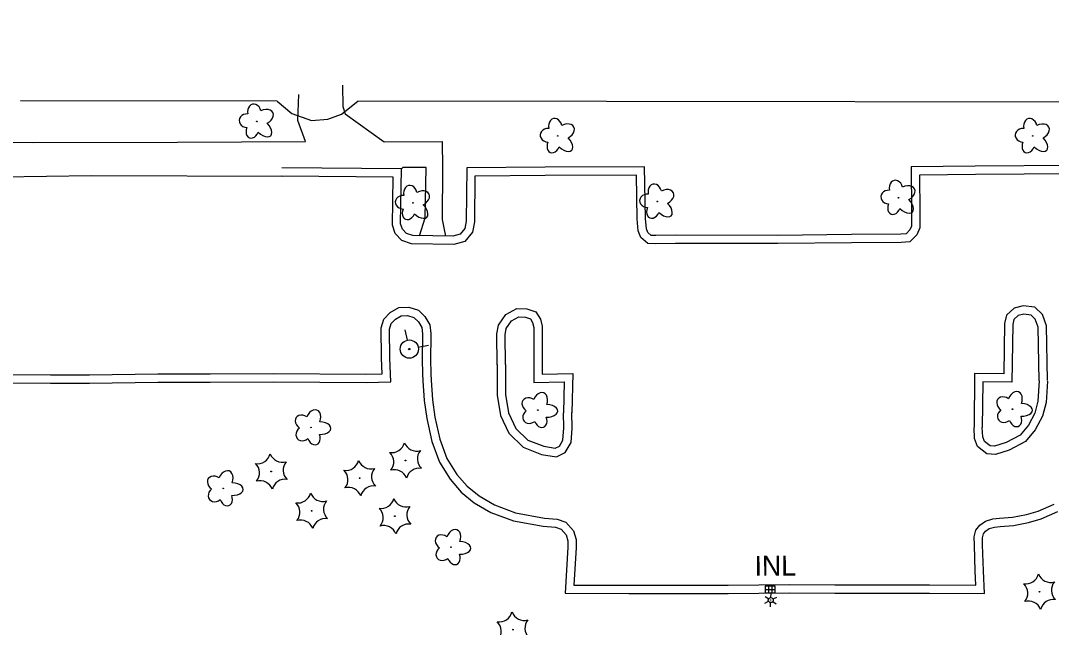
# Model space of a CAD drawing. Extents: x 588843 to 2552415, y 180129 to 269402.
# Drawn here: x 605212.4 to 605523.1, y 184191.1 to 184373.9 of the extents above; entities that cross this region are included whole.
import ezdxf

# ---------------------------------------------------------------- set-up
doc = ezdxf.new("R2010")
doc.units = 0
for name, color, linetype in [('E_BLD', 7, 'Continuous'), ('E_DRN', 7, 'Continuous'), ('E_DRN_Text', 7, 'Continuous'), ('E_DWY', 7, 'Continuous'), ('E_LAND_Vegetation', 7, 'Continuous'), ('E_LTG', 7, 'Continuous'), ('E_PATH_Sidewalk', 7, 'Continuous'), ('E_UTL_WHydrant', 7, 'Continuous')]:
    doc.layers.add(name, color=color, linetype=linetype)

# ---------------------------------------------------------------- blocks, each defined once
blk = doc.blocks.new('INLO_2')
at = {"layer": 'E_DRN'}
for p, q in [((6.6, -13.1), (6.6, 0)), ((13.1, -13.1), (13.1, 0)), ((19.7, -6.6), (0, -6.6))]:
    blk.add_line(p, q, dxfattribs=at)
blk.add_lwpolyline([(0, -13.1), (19.7, -13.1), (19.7, 0), (0, 0)], close=True, dxfattribs=at)
blk = doc.blocks.new('INLT_72')
at = {"layer": 'E_DRN_Text'}
blk.add_text('INL', height=39.37, dxfattribs=at).set_placement((-36.2, -19.7))
blk = doc.blocks.new('CTRE_3')
at = {"layer": 'E_LAND_Vegetation'}
blk.add_circle((0, 0), 0.733, dxfattribs=at)
for centre, start, end in [((-39.3, 29.4), 280.2067, 5.9716), ((5.9, 49), 220.2113, 305.9762), ((45.4, 19.3), 160.2113, 245.9762), ((-45.4, -19.3), 340.2113, 65.9762), ((39.5, -29.6), 100.2511, 185.9272), ((-5.9, -49), 40.2113, 125.9762)]:
    blk.add_arc(centre, 25.8, start, end, dxfattribs=at)
blk = doc.blocks.new('DTRE_3')
at = {"layer": 'E_LAND_Vegetation'}
blk.add_circle((-0.6, 0), 0.601, dxfattribs=at)
for centre, major_axis, ratio in [((-6.1, 17.5), (4.5, -16.3), 0.782863), ((13.3, 9), (-17.3, -9.6), 0.691916), ((-19.3, 0.5), (16.2, -0.4), 0.832022), ((-8.2, -17.2), (5.9, 15.9), 0.716896), ((11.6, -12.2), (-16.4, 15), 0.560249)]:
    blk.add_ellipse(centre, major_axis=major_axis, ratio=ratio, start_param=1.570796, end_param=4.712389, dxfattribs=at)
blk = doc.blocks.new('HYD_2')
at = {"layer": 'E_UTL_WHydrant'}
for p, q in [((-12.6, 12.6), (-27.3, 27.3)), ((12.6, 12.6), (27.3, 27.3))]:
    blk.add_line(p, q, dxfattribs=at)
for radius in [18, 1.38]:
    blk.add_circle((0, 0), radius, dxfattribs=at)
blk = doc.blocks.new('LPOL_3')
at = {"layer": 'E_LTG'}
for p, q in [((-13.1, 0), (-4.9, 0)), ((-2.5, 4.3), (-6.6, 11.4)), ((2.5, 4.3), (6.6, 11.4)), ((4.9, 0), (13.1, 0)), ((-6.6, -11.4), (-2.5, -4.3)), ((6.6, -11.4), (2.5, -4.3))]:
    blk.add_line(p, q, dxfattribs=at)
for radius in [4.92, 4.92, 4.92, 0.41]:
    blk.add_circle((0, 0), radius, dxfattribs=at)

msp = doc.modelspace()

# ---------------------------------------------------------------- linework, layer by layer
at = {"layer": 'E_BLD'}
for points in [[(605660.75, 184373.87), (605660.71, 184345.53), (605613.8, 184345.6), (605613.81, 184349.19), (605314.05, 184349.6)], [(605289.77, 184349.63), (605212.41, 184349.74)], [(605289.77, 184349.63), (605294.15, 184345.85), (605300.14, 184343.76), (605305.05, 184344.16), (605309.13, 184345.67), (605314.05, 184349.6)]]:
    msp.add_lwpolyline(points, dxfattribs=at)
at = {"layer": 'E_DWY'}
for points in [[(605409.78, 184309.19), (605403.9, 184309.12), (605402.44, 184309.18), (605401.49, 184310), (605401.04, 184311.09), (605400.77, 184314.24), (605400.49, 184329.82), (605370.51, 184329.7), (605346.9, 184329.53), (605346.68, 184313.48), (605346.3, 184311.24), (605344.86, 184309.53), (605342.69, 184308.93), (605330.65, 184309.1), (605328.71, 184309.76), (605327.49, 184311.08), (605326.96, 184312.67), (605327.21, 184329.21), (605291.18, 184329.51)], [(605529.58, 184330.25), (605500.19, 184330.01), (605480.89, 184329.77), (605480.96, 184316.25), (605480.99, 184311.94), (605480.46, 184310.79), (605479.33, 184309.65), (605477.76, 184309.52), (605462.87, 184309.41), (605440.63, 184309.18), (605409.78, 184309.19)], [(605193.02, 184326.58), (605233.78, 184327.24), (605291.35, 184327.01)], [(605409.81, 184306.69), (605403.87, 184306.62), (605401.46, 184306.72), (605399.4, 184308.5), (605398.58, 184310.5), (605398.27, 184314.11), (605398.03, 184327.31), (605370.53, 184327.2), (605349.37, 184327.05), (605349.18, 184313.25), (605348.65, 184310.15), (605346.28, 184307.33), (605343.01, 184306.42), (605330.21, 184306.6), (605327.31, 184307.6), (605325.29, 184309.78), (605324.46, 184312.28), (605324.67, 184326.73), (605291.16, 184327.01)], [(605529.58, 184327.75), (605500.22, 184327.51), (605483.4, 184327.3), (605483.46, 184316.27), (605483.49, 184311.4), (605482.54, 184309.34), (605480.46, 184307.24), (605477.88, 184307.02), (605462.89, 184306.91), (605440.64, 184306.68), (605409.78, 184306.69)], [(605205.73, 184267.21), (605221.38, 184267.19), (605233.16, 184267.18), (605253.79, 184267.47), (605269.57, 184267.45), (605288.63, 184267.55), (605316.51, 184267.36), (605321.39, 184267.49), (605321.22, 184272.15), (605321.06, 184281.32), (605321.92, 184283.96), (605323.85, 184285.96), (605326.39, 184287.4), (605329.4, 184287.51), (605332.31, 184286.59), (605334.27, 184284.69), (605335.81, 184282.21), (605336.04, 184279.61), (605336.08, 184276.61), (605335.99, 184274.06), (605336, 184271.81), (605336.03, 184267.56), (605336.14, 184265.46)], [(605356.09, 184270.21), (605355.92, 184279.47), (605356.43, 184282.11), (605358.69, 184285.37), (605361.96, 184287.12), (605365.02, 184287.01), (605367.73, 184286.12), (605369.08, 184283.9), (605369.64, 184281.77), (605369.59, 184267.4), (605378.85, 184267.55), (605378.58, 184255.69)], [(605521.93, 184265.42), (605521.68, 184281.96), (605520.4, 184285.32), (605518.15, 184287.49), (605514.61, 184287.97), (605511.85, 184287.24), (605509.54, 184285.11), (605508.96, 184282.59), (605508.76, 184267.44), (605499.99, 184267.56), (605499.8, 184251.36)], [(605519.44, 184265.39), (605519.18, 184281.48), (605518.26, 184283.91), (605517, 184285.12), (605514.77, 184285.42), (605513.09, 184284.98), (605511.81, 184283.8), (605511.46, 184282.29), (605511.23, 184264.9), (605502.46, 184265.02), (605502.3, 184251.33)], [(605205.71, 184264.71), (605221.38, 184264.69), (605233.18, 184264.68), (605253.81, 184264.97), (605269.57, 184264.95), (605288.63, 184265.05), (605316.53, 184264.86), (605323.98, 184265.06), (605323.72, 184272.22), (605323.56, 184280.94), (605324.12, 184282.64), (605325.39, 184283.96), (605327.09, 184284.92), (605329.06, 184284.99), (605330.99, 184284.38), (605332.31, 184283.1), (605333.37, 184281.4), (605333.55, 184279.48), (605333.58, 184276.64), (605333.49, 184274.1), (605333.5, 184271.8), (605333.53, 184267.49), (605333.64, 184265.33)], [(605358.59, 184270.26), (605358.43, 184279.25), (605358.79, 184281.12), (605360.4, 184283.45), (605362.55, 184284.6), (605364.57, 184284.52), (605366.07, 184284.03), (605366.76, 184282.92), (605367.14, 184281.45), (605367.08, 184264.86), (605376.29, 184265.01), (605376.08, 184255.74)], [(605356.09, 184270.25), (605356.1, 184261), (605357.06, 184254.91), (605359.62, 184249.53), (605363.94, 184245.31), (605369.45, 184243.18), (605373.94, 184242.45), (605376.59, 184243.72), (605378.37, 184246.74), (605378.62, 184251.12), (605378.58, 184255.77)], [(605358.59, 184270.26), (605358.6, 184261.2), (605359.48, 184255.66), (605361.69, 184251.01), (605365.32, 184247.46), (605370.11, 184245.61), (605373.56, 184245.04), (605374.82, 184245.65), (605375.9, 184247.49), (605376.12, 184251.18), (605376.08, 184255.74)], [(605333.64, 184265.33), (605334.1, 184259.38), (605334.82, 184253.97), (605336.36, 184247.06), (605338.67, 184240.85), (605341.9, 184235.68), (605345.23, 184231.83), (605349.17, 184228.59), (605354.15, 184225.71), (605360.96, 184223.15), (605369.96, 184221.53), (605373.62, 184221.24), (605375.31, 184220.64), (605376.81, 184218.91), (605377.38, 184217.18), (605377.35, 184215.22), (605376.53, 184201.34), (605395.77, 184201.24), (605409.82, 184201.24), (605425.69, 184201.32), (605444.15, 184201.44), (605457.81, 184201.36), (605471.67, 184201.36), (605486.41, 184201.34), (605502.96, 184201.24), (605502.68, 184208.06), (605502.39, 184215.9), (605502.33, 184218.06), (605502.67, 184219.22), (605503.29, 184220.08), (605504.35, 184220.82), (605505.93, 184221.3), (605507.7, 184221.48), (605511.68, 184221.76), (605516.22, 184222.62), (605520.03, 184223.75), (605525.06, 184225.95)], [(605336.13, 184265.52), (605336.58, 184259.65), (605337.28, 184254.41), (605338.77, 184247.77), (605340.93, 184241.96), (605343.92, 184237.17), (605346.98, 184233.63), (605350.6, 184230.65), (605355.23, 184227.98), (605361.63, 184225.57), (605370.28, 184224.01), (605374.14, 184223.71), (605376.76, 184222.77), (605379.03, 184220.17), (605379.88, 184217.56), (605379.85, 184215.13), (605379.18, 184203.83), (605395.77, 184203.74), (605409.81, 184203.74), (605425.67, 184203.82), (605444.15, 184203.94), (605457.82, 184203.86), (605471.67, 184203.86), (605486.42, 184203.84), (605500.35, 184203.75), (605500.18, 184207.96), (605499.9, 184215.82), (605499.82, 184218.38), (605500.39, 184220.34), (605501.51, 184221.88), (605503.24, 184223.1), (605505.44, 184223.76), (605507.49, 184223.97), (605511.36, 184224.25), (605515.63, 184225.05), (605519.17, 184226.1), (605523.92, 184228.18)], [(605521.93, 184265.23), (605521.53, 184258.84), (605520.46, 184254.73), (605518.25, 184250.63), (605515.27, 184247.03), (605510.42, 184244.47), (605506.27, 184243.15), (605503.68, 184243.38), (605500.85, 184245.55), (605499.93, 184248), (605499.8, 184251.24)], [(605519.44, 184265.39), (605519.05, 184259.24), (605518.12, 184255.65), (605516.17, 184252.03), (605513.66, 184249.01), (605509.44, 184246.78), (605506, 184245.68), (605504.62, 184245.81), (605502.93, 184247.1), (605502.41, 184248.5), (605502.3, 184251.33)]]:
    msp.add_lwpolyline(points, dxfattribs=at)
at = {"layer": 'E_PATH_Sidewalk'}
for points in [[(605309.39, 184354.46), (605309.53, 184347.99), (605310.23, 184345.81), (605321.95, 184337.33), (605339.49, 184337.44), (605339.58, 184329.51), (605339.47, 184313.94), (605340.46, 184308.96)], [(605190.08, 184346.22), (605189.83, 184337.21), (605216.18, 184337.18), (605259.66, 184337.28), (605298.26, 184337.46), (605295.96, 184343.81), (605296.26, 184351.64)], [(605332.64, 184309.07), (605334.39, 184314.43), (605334.68, 184329.6), (605327.63, 184329.57), (605327.21, 184329.21)]]:
    msp.add_lwpolyline(points, dxfattribs=at)

# ---------------------------------------------------------------- block references
at = {"layer": 'E_DRN', "xscale": 0.15240030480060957, "yscale": 0.15240030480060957, "rotation": -179.62189871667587}
msp.add_blockref('INLO_2', (605439.84, 184201.51), dxfattribs=at)
at = {"layer": 'E_DRN_Text', "xscale": 0.15240030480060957, "yscale": 0.15240030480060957, "rotation": 0.3781012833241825}
msp.add_blockref('INLT_72', (605439.17, 184209.64), dxfattribs=at)
at = {"layer": 'E_LAND_Vegetation'}
for name, p, xscale, yscale, rotation in [('DTRE_3', (605283.7, 184343.5), 0.1524003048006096, 0.1524003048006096, -2.1991875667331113), ('DTRE_3', (605374.42, 184339.14), 0.1524003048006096, 0.1524003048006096, -2.1991875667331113), ('DTRE_3', (605517.6, 184339.13), 0.1524003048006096, 0.1524003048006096, -2.1991875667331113), ('DTRE_3', (605477.12, 184320.51), 0.1524003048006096, 0.1524003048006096, -2.1991875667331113), ('DTRE_3', (605330.75, 184318.97), 0.1524003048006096, 0.1524003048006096, -2.1991875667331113), ('DTRE_3', (605404.41, 184319.38), 0.1524003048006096, 0.1524003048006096, -2.1991875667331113), ('DTRE_3', (605368.39, 184256.58), 0.15240030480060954, 0.15240030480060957, 40.35376378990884), ('DTRE_3', (605511.48, 184256.86), 0.15240030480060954, 0.15240030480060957, 40.35376378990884), ('DTRE_3', (605300.02, 184251.37), 0.15240030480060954, 0.15240030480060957, 40.35376378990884), ('CTRE_3', (605328.43, 184241.37), 0.15240030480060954, 0.15240030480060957, 40.35376378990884), ('CTRE_3', (605287.96, 184238.03), 0.15240030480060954, 0.15240030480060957, 40.35376378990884), ('CTRE_3', (605314.62, 184236.02), 0.15240030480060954, 0.15240030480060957, 40.35376378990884), ('DTRE_3', (605273.56, 184233), 0.15240030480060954, 0.15240030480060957, 40.35376378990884), ('CTRE_3', (605300.14, 184226.2), 0.15240030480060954, 0.15240030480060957, 40.35376378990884), ('CTRE_3', (605325.24, 184224.55), 0.15240030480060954, 0.15240030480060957, 40.35376378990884), ('DTRE_3', (605342.22, 184215.28), 0.15240030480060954, 0.15240030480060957, 40.35376378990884), ('CTRE_3', (605519.55, 184201.81), 0.15240030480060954, 0.15240030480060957, 40.35376378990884), ('CTRE_3', (605360.85, 184190.37), 0.15240030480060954, 0.15240030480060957, 40.35376378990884)]:
    msp.add_blockref(name, p, dxfattribs=dict(at, xscale=xscale, yscale=yscale, rotation=rotation))
at = {"layer": 'E_LTG', "xscale": 0.1524003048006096, "yscale": 0.1524003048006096, "rotation": -33.1629440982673}
msp.add_blockref('LPOL_3', (605438.53, 184199.28), dxfattribs=at)
at = {"layer": 'E_UTL_WHydrant', "xscale": 0.1524003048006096, "yscale": 0.1524003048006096, "rotation": -33.1629440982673}
msp.add_blockref('HYD_2', (605329.57, 184274.91), dxfattribs=at)

doc.saveas('drawing.dxf')
